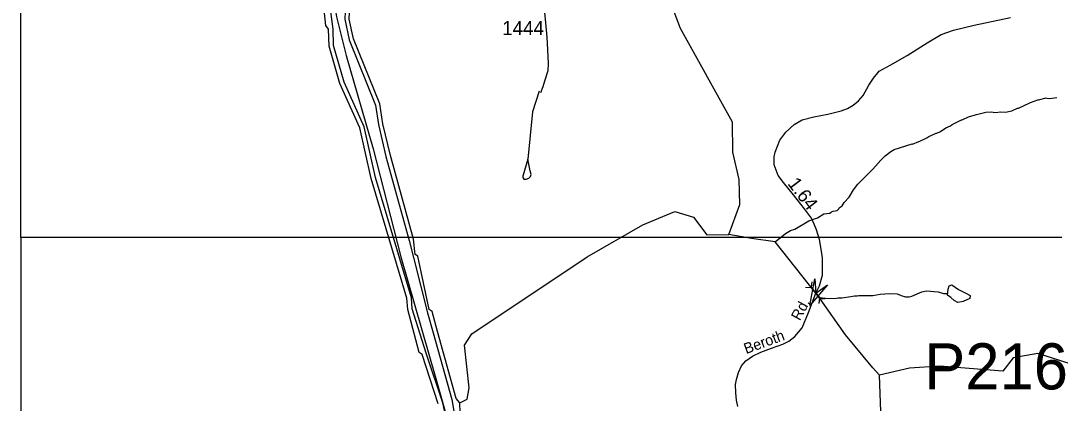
# Model space of a CAD drawing. Extents: x 1547597 to 1699558, y 810033 to 920809.
# Drawn here: x 1571208 to 1580417, y 873272 to 876678 of the extents above; entities that cross this region are included whole.
import ezdxf

# ---------------------------------------------------------------- set-up
doc = ezdxf.new("R2010")
doc.units = 0
for name, color, linetype in [('Exist Boundary Political CountyLine', 7, 'Continuous'), ('Exist Hydrographic Bay Label', 7, 'Continuous'), ('Exist Hydrographic Buffer Line', 7, 'Continuous'), ('Exist Hydrographic Creek Single Shore', 7, 'Continuous'), ('Exist Hydrographic Misc Water Feature', 7, 'Continuous'), ('Exist Road Non-System Type 51', 7, 'Continuous'), ('Exist Road Secondary Mileage Hundredths English Label', 7, 'Continuous'), ('Exist Road Secondary Structure Pipe Attributed CELL', 7, 'Continuous'), ('Exist Road Secondary Structure Pipe CELL', 7, 'Continuous'), ('Exist Road Secondary Structure Pipe Number Label', 7, 'Continuous'), ('Exist Road Secondary Type 51 Attributed', 7, 'Continuous'), ('Exist Road Secondary Type 51 Label', 7, 'Continuous'), ('Exist Road Secondary Type 51 Number Label', 7, 'Continuous'), ('Map Preparation Inset Cut Line', 7, 'Continuous')]:
    doc.layers.add(name, color=color, linetype=linetype)

msp = doc.modelspace()

# ---------------------------------------------------------------- linework, layer by layer
at = {"layer": 'Exist Boundary Political CountyLine'}
msp.add_lwpolyline([(1574144.3, 879231.9), (1574074.2, 879024.1), (1574041.9, 878743.5), (1574031.1, 878322.5), (1574020.3, 877696.5), (1573966.4, 877059.6), (1574020.3, 876714.2), (1574106.6, 876368.8), (1574349.3, 875537.6), (1574594.7, 874577), (1574907.5, 873492.2), (1575066.6, 872925.5)], dxfattribs=at)
at = {"layer": 'Exist Hydrographic Bay Label'}
for points in [[(1574435.6, 875759.6), (1574407.4, 875937.1), (1574174.5, 876516.3), (1574135.4, 876691.1), (1574148.4, 877009.3), (1574226.5, 877250.5), (1574233.4, 877683.8), (1574210.5, 877841.8), (1574220.4, 878517.9), (1574343.5, 879014.3), (1574624.5, 879396), (1574938.4, 879757.4), (1575280.4, 880361), (1575347.5, 880550.3), (1575410.4, 880716.2), (1575703.5, 881905.2), (1575886.5, 882495.7)], [(1574229.4, 875724), (1574051.5, 876118.2), (1573956.4, 876451.8), (1573950.5, 876602.9), (1573926.5, 876636.2), (1573852.5, 877337), (1573909.5, 878921.4)], [(1575119.5, 873276.6), (1575086.5, 873316.7), (1574920.5, 873911.1), (1574872.5, 874089.3), (1574848.5, 874106.2), (1574746.5, 874581), (1574721.5, 874597.9), (1574707.4, 874732.7), (1574501.4, 875478.8), (1574435.6, 875759.6)], [(1574928.6, 873268.3), (1574783.5, 873706.9), (1574759.5, 873723.9), (1574656.5, 874106.8), (1574649.5, 874208.7), (1574331.5, 875272.2), (1574229.4, 875724)], [(1571499.5, 867976.1), (1571526.4, 868083.9), (1571740.4, 868506.3), (1572046.5, 868917), (1572183.4, 869134.2), (1572437.5, 869388.4), (1572555.5, 869543.6), (1572877.4, 869855.5), (1573138.5, 870070.1), (1573585.5, 870363), (1574064.5, 870622.5), (1574291.5, 870778.9), (1574823.5, 871280.1), (1575061.4, 871551.1), (1575292.4, 871956.7), (1575290.5, 872439.3), (1575150.4, 873075.8), (1575125.4, 873099.3), (1575119.5, 873276.6)]]:
    msp.add_lwpolyline(points, dxfattribs=at)
at = {"layer": 'Exist Hydrographic Buffer Line'}
for points in [[(1575013.3, 873069.4), (1574967.6, 873276.9), (1574821.5, 873719.2), (1574696, 874114.3), (1574689.4, 874211.5), (1574370.2, 875282.3), (1574268.5, 875732.8), (1574089.1, 876132), (1573996.2, 876458.1), (1573990.5, 876604.4), (1573892.5, 877338.4), (1573949.2, 878915.3), (1574051.1, 879285.8), (1574274.7, 879597.3), (1574584.9, 879890.3), (1574869.2, 880260.3), (1575131.3, 880787), (1575180.7, 881120.5), (1575505.7, 882289), (1575783.4, 883116.2)], [(1575847.8, 882506.2), (1575665.2, 881917.1), (1575372.1, 880727.9), (1575244, 880377.8), (1574905.6, 879780.6), (1574594.2, 879422.2), (1574311.3, 879038), (1574181.6, 878527.5), (1574170.5, 877842.4), (1574193.4, 877681.3), (1574186.6, 877257.2), (1574110.4, 877021.6), (1574095.4, 876692.7), (1574135.4, 876507.5), (1574368.7, 875926.3), (1574396.1, 875753.4), (1574462.5, 875469.7), (1574668.8, 874722.4), (1574707.7, 874571), (1574833.7, 874079.3), (1574881.8, 873900.7), (1575047.9, 873306), (1575085.4, 873097.9)]]:
    msp.add_lwpolyline(points, dxfattribs=at)
at = {"layer": 'Exist Hydrographic Creek Single Shore'}
for points in [[(1577517.5, 874774.2), (1577613.5, 875041.5), (1577607.5, 875264.9), (1577553.4, 875508.9), (1577548.5, 875774.9), (1577085.5, 876608.2), (1577037.5, 876734), (1576996.4, 876870.3), (1577014.1, 876997.4), (1577106.3, 877128.9), (1577979.4, 877877.1), (1578256.6, 878227.6), (1578407.6, 878367), (1578846.6, 878561.4), (1579245.9, 878682.6), (1579760.6, 878881), (1580059.8, 878922.4), (1580461.5, 878847.1)], [(1575119.5, 873276.6), (1575186.4, 873308.1), (1575204.5, 873409.6), (1575160.5, 873791.3), (1575228.5, 873891.7), (1576255.5, 874576.6), (1576751.5, 874862), (1577036.5, 874981), (1577202.5, 874928.3), (1577322, 874773.2), (1577517.5, 874774.2)], [(1578858.5, 873522.6), (1578800.5, 873589.3), (1578556.7, 873881.8), (1578331.1, 874202.1), (1578290.7, 874252.2), (1577929.2, 874708.8), (1577717.5, 874740.7), (1577517.5, 874774.2)], [(1582662.5, 871383.9), (1582013.5, 871465.9), (1581463.5, 871473.8), (1581287.5, 871444.6), (1581010.5, 871332), (1580385.5, 871341.4), (1579648.8, 871305.4), (1579501.5, 871329.8), (1579444.5, 871396.5), (1579421.5, 871505.4), (1579200.5, 871857.8), (1579161.5, 871993.2), (1579083.5, 872385.5), (1578913.4, 872730.3), (1578882.5, 872872.1), (1578858.5, 873522.6)]]:
    msp.add_lwpolyline(points, dxfattribs=at)
at = {"layer": 'Exist Hydrographic Misc Water Feature'}
for points in [[(1577929.2, 874708.8), (1578022.2, 874783.5), (1578067.6, 874812.2), (1578105.3, 874823.6), (1578230.2, 874896), (1578306.7, 874925), (1578363.2, 874958.4), (1578415.5, 874964.7), (1578432.7, 874977), (1578447.1, 874981.8), (1578482.1, 874988.8), (1578496.3, 875002.6), (1578500.5, 875012.5), (1578526.6, 875030.2), (1578545, 875060), (1578589.6, 875107.4), (1578628, 875171.7), (1578664.6, 875222.5), (1578798.6, 875356.7), (1578869.6, 875435.8), (1578910.1, 875475.3), (1578958.6, 875514.7), (1578990.8, 875532.2), (1579149.4, 875582.2), (1579153.4, 875580.2), (1579208.7, 875603.9), (1579213.6, 875603.4), (1579282, 875634.5), (1579298.1, 875646.3), (1579362.5, 875677.5), (1579370.5, 875677.4), (1579402.7, 875693), (1579451.1, 875724.3), (1579491.3, 875743.8), (1579507.5, 875755.6), (1579590.3, 875796.1), (1579596, 875794.5), (1579650.9, 875821.3), (1579724.5, 875844.8), (1579806.8, 875863.8), (1579856.8, 875867.1), (1579872.8, 875862.9), (1579896.8, 875862.5), (1579934.8, 875866.1), (1579984.8, 875865.4), (1580008.8, 875869.1), (1580039, 875876.8), (1580089.2, 875900.1), (1580097.2, 875900), (1580142.4, 875920.3), (1580205.1, 875950.2), (1580270.2, 875975.3), (1580274.2, 875973.7), (1580342.4, 875992.9), (1580350.3, 875988.8), (1580374.3, 875986.4), (1580438.4, 875995.6)], [(1578331.1, 874202.1), (1578371.9, 874206.7), (1578475.8, 874207.5), (1578489.9, 874211.2), (1578523.9, 874210.8), (1578604.1, 874221.8), (1578636.2, 874229.4), (1578660.2, 874229.1), (1578676.2, 874232.9), (1578800.2, 874231.2), (1578865.4, 874243.5), (1578949.3, 874250.9), (1579016.4, 874246.5), (1579052.2, 874232.1), (1579092.1, 874221.5), (1579124.1, 874221.1), (1579148.1, 874226.8), (1579236.6, 874265.7), (1579276.7, 874273.2), (1579380.6, 874263.8), (1579428.4, 874251.2), (1579452.4, 874248.9), (1579468.3, 874249.9)], [(1579465, 874235.3), (1579470.3, 874288), (1579479.9, 874319.1), (1579503.7, 874326.3), (1579563.4, 874285.6), (1579627.9, 874252.2), (1579666.1, 874233.1), (1579663.7, 874206.8), (1579604, 874178.1), (1579556.3, 874168.6), (1579525.2, 874187.7), (1579494.2, 874214), (1579465, 874235.3)], [(1581389.7, 873483.8), (1580771.9, 873542.2), (1580631.1, 873599.5), (1580268.3, 873716.5), (1580048.7, 873678.3), (1579958, 873558.9), (1579397.9, 873603.6), (1579127.7, 873584), (1578858.5, 873522.6)]]:
    msp.add_lwpolyline(points, dxfattribs=at)
at = {"layer": 'Exist Road Non-System Type 51'}
for points in [[(1575827.4, 876050.8), (1575768.1, 875868.2), (1575724.9, 875444.5)], [(1575724.9, 875444.5), (1575680.6, 875295.1), (1575680.5, 875281.1), (1575690.3, 875268.9), (1575710.3, 875266.8), (1575734.5, 875276.4), (1575750.8, 875292.2), (1575754.9, 875308), (1575747.4, 875342.2), (1575724.9, 875444.5)]]:
    msp.add_lwpolyline(points, dxfattribs=at)
at = {"layer": 'Exist Road Secondary Structure Pipe Attributed CELL'}
msp.add_lwpolyline([(1578395.9, 874328.5), (1578239.1, 874141.7), (1578281.5, 874381.8), (1578290.7, 874252.2)], close=True, dxfattribs=at)
at = {"layer": 'Exist Road Secondary Structure Pipe CELL'}
for p, q in [((1578200.5, 874307.3), (1578251.1, 874303.6)), ((1578257.6, 874354), (1578251.1, 874303.6)), ((1578251.1, 874303.6), (1578327.7, 874210)), ((1578321.2, 874159.7), (1578327.7, 874210)), ((1578378.3, 874206.3), (1578327.7, 874210))]:
    msp.add_line(p, q, dxfattribs=at)
at = {"layer": 'Exist Road Secondary Type 51 Attributed'}
for points in [[(1575873.7, 876752.5), (1575883.6, 876660.5), (1575894.5, 876531.3), (1575902.7, 876420.1), (1575906, 876296.3), (1575905.5, 876233.3), (1575874.8, 876141.3)], [(1577597.5, 873244.2), (1577586.2, 873299.1), (1577578.6, 873367.1), (1577576.8, 873439.9), (1577584.3, 873485.2), (1577603.2, 873547.6), (1577629.7, 873606.2), (1577669.3, 873649.7), (1577727.9, 873693.2), (1577801.5, 873727.2), (1577897.8, 873763.1), (1577997.9, 873799), (1578052.5, 873824.5), (1578103.5, 873866.1), (1578169.6, 873943.6), (1578226.2, 874079.7), (1578290.7, 874252.2), (1578324.8, 874319.6), (1578352.5, 874414.6), (1578352.5, 874476.9), (1578352.5, 874566.7), (1578338.6, 874644.5), (1578324.8, 874730.9), (1578297.2, 874815.6), (1578278.2, 874867.4), (1578252.2, 874921), (1578191.8, 875003.9), (1578091.5, 875128.3), (1578005.1, 875238.9), (1577955, 875301.2), (1577921.3, 875396.2), (1577921.3, 875467.1), (1577929.9, 875508.5), (1577971.4, 875613.8), (1578024.1, 875686.7), (1578097.8, 875754.8), (1578171.5, 875796.4), (1578275.1, 875821.3), (1578398.7, 875847.2), (1578518.5, 875875.2), (1578575, 875898.2), (1578625.1, 875926.7), (1578671.7, 875964.7), (1578713.2, 876014), (1578765, 876104.7), (1578805.7, 876167.8), (1578854.7, 876228.7), (1578954.8, 876283.5), (1579106.7, 876368), (1579284.2, 876481.4), (1579408.9, 876555.1), (1579518.4, 876592.9), (1579701.6, 876638.3), (1580026.6, 876706.1)], [(1575874.8, 876141.3), (1575858.4, 876090.9), (1575839.8, 876036.1)]]:
    msp.add_lwpolyline(points, dxfattribs=at)
at = {"layer": 'Map Preparation Inset Cut Line'}
for points in [[(1633724, 874749.3), (1571208, 874749.3), (1571208, 917817.4), (1633724, 917817.4)], [(1633724, 874749.3), (1571208, 874749.3), (1571208, 831307.2), (1633724, 831307.2)]]:
    msp.add_lwpolyline(points, close=True, dxfattribs=at)

# ---------------------------------------------------------------- texts
at = {"layer": 'Exist Road Secondary Mileage Hundredths English Label'}
msp.add_text('1.64', height=120, rotation=307.3097, dxfattribs=at).set_placement((1578035, 875227.2))
at = {"layer": 'Exist Road Secondary Structure Pipe Number Label'}
msp.add_text('P216', height=410.1, dxfattribs=at).set_placement((1579257.3, 873396.4))
at = {"layer": 'Exist Road Secondary Type 51 Label'}
for s, rotation, p in [('Rd.', 61.27202, (1578148.9, 874001.6)), ('Beroth', 20.09187, (1577671.2, 873710.3))]:
    msp.add_text(s, height=95, rotation=rotation, dxfattribs=at).set_placement(p)
at = {"layer": 'Exist Road Secondary Type 51 Number Label'}
msp.add_text('1444', height=125, dxfattribs=at).set_placement((1575497.7, 876550.4))

doc.saveas('drawing.dxf')
